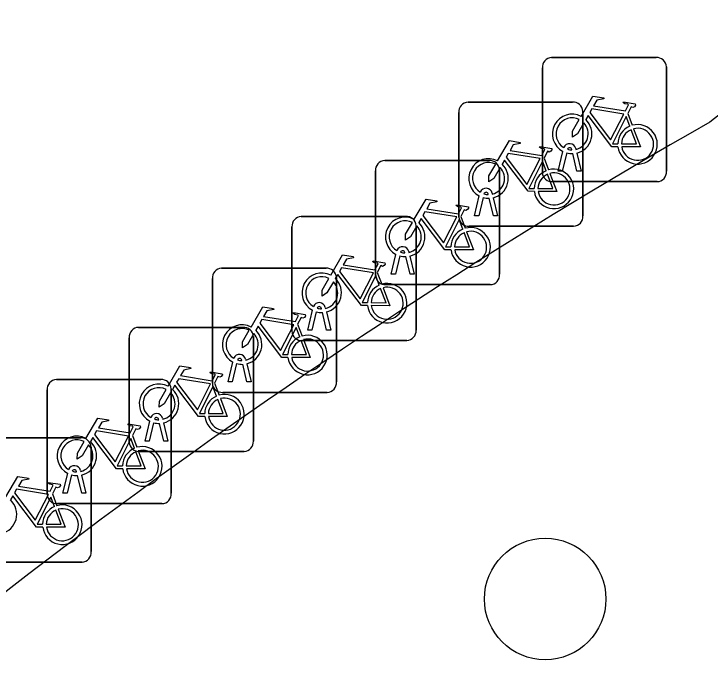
# Model space of a CAD drawing. Extents: x 160676 to 161153, y 383244 to 383713.
# Drawn here: x 161058.23 to 161063.84, y 383289.31 to 383294.52 of the extents above; entities that cross this region are included whole.
import ezdxf

# ---------------------------------------------------------------- set-up
doc = ezdxf.new("R2010")
doc.units = 0
for name, color, linetype in [('IMGEO_Boom', 7, 'Continuous'), ('IMGEO_Fietsenrek', 7, 'Continuous'), ('IMGEO_Voetpad_open', 7, 'Continuous')]:
    doc.layers.add(name, color=color, linetype=linetype)

msp = doc.modelspace()

# ---------------------------------------------------------------- linework, layer by layer
at = {"layer": 'IMGEO_Boom'}
msp.add_circle((161062.51, 383289.814), 0.4892, dxfattribs=at)
at = {"layer": 'IMGEO_Fietsenrek'}
for p, q in [((161062.5619, 383294.1725), (161063.4028, 383294.1725)), ((161063.4028, 383294.1725), (161062.5619, 383294.1725)), ((161062.4875, 383293.2479), (161062.4875, 383294.0888)), ((161062.4875, 383294.0888), (161062.4875, 383293.2479)), ((161063.4865, 383294.0981), (161063.4865, 383293.2572)), ((161063.4865, 383293.2572), (161063.4865, 383294.0981)), ((161061.8889, 383293.8135), (161062.7298, 383293.8135)), ((161062.7298, 383293.8135), (161061.8889, 383293.8135)), ((161061.8145, 383292.8889), (161061.8145, 383293.7298)), ((161061.8145, 383293.7298), (161061.8145, 383292.8889)), ((161062.8135, 383293.7391), (161062.8135, 383292.8982)), ((161062.8135, 383292.8982), (161062.8135, 383293.7391)), ((161063.1742, 383293.7222), (161063.2105, 383293.627)), ((161062.7249, 383293.4289), (161062.7239, 383293.4332)), ((161062.7556, 383293.4404), (161062.7574, 383293.4325)), ((161062.6145, 383293.2573), (161062.6528, 383293.4173)), ((161062.6832, 383293.4051), (161062.6479, 383293.2573)), ((161062.766, 383293.2573), (161062.7321, 383293.399)), ((161062.7644, 383293.4033), (161062.7994, 383293.2573)), ((161061.2179, 383293.3435), (161062.0588, 383293.3435)), ((161062.0588, 383293.3435), (161061.2179, 383293.3435)), ((161062.5012, 383293.3632), (161062.5375, 383293.268)), ((161062.1425, 383293.2691), (161062.1425, 383292.4282)), ((161062.1425, 383292.4282), (161062.1425, 383293.2691)), ((161061.1435, 383292.4189), (161061.1435, 383293.2598)), ((161061.1435, 383293.2598), (161061.1435, 383292.4189)), ((161062.6479, 383293.2573), (161062.6145, 383293.2573)), ((161062.7994, 383293.2573), (161062.766, 383293.2573)), ((161063.4121, 383293.1735), (161062.5712, 383293.1735)), ((161062.5712, 383293.1735), (161063.4121, 383293.1735)), ((161061.9415, 383292.8983), (161061.9798, 383293.0583)), ((161062.0102, 383293.0461), (161061.9749, 383292.8983)), ((161062.0519, 383293.0699), (161062.0509, 383293.0742)), ((161062.0826, 383293.0814), (161062.0844, 383293.0735)), ((161062.0914, 383293.0443), (161062.1264, 383292.8983)), ((161062.093, 383292.8983), (161062.0591, 383293.04)), ((161060.5459, 383292.8935), (161061.3868, 383292.8935)), ((161061.3868, 383292.8935), (161060.5459, 383292.8935)), ((161061.8302, 383292.8932), (161061.8665, 383292.798)), ((161061.9749, 383292.8983), (161061.9415, 383292.8983)), ((161062.1264, 383292.8983), (161062.093, 383292.8983)), ((161061.4705, 383292.8191), (161061.4705, 383291.9782)), ((161061.4705, 383291.9782), (161061.4705, 383292.8191)), ((161060.4715, 383291.9689), (161060.4715, 383292.8098)), ((161060.4715, 383292.8098), (161060.4715, 383291.9689)), ((161062.7391, 383292.8145), (161061.8982, 383292.8145)), ((161061.8982, 383292.8145), (161062.7391, 383292.8145)), ((161061.3809, 383292.5999), (161061.3799, 383292.6042)), ((161061.4116, 383292.6114), (161061.4134, 383292.6035)), ((161061.2705, 383292.4283), (161061.3088, 383292.5883)), ((161061.3392, 383292.5761), (161061.3039, 383292.4283)), ((161061.422, 383292.4283), (161061.3881, 383292.57)), ((161061.4204, 383292.5743), (161061.4554, 383292.4283)), ((161059.9049, 383292.4765), (161060.7458, 383292.4765)), ((161060.7458, 383292.4765), (161059.9049, 383292.4765)), ((161061.1582, 383292.4432), (161061.1945, 383292.348)), ((161061.3039, 383292.4283), (161061.2705, 383292.4283)), ((161061.4554, 383292.4283), (161061.422, 383292.4283)), ((161059.8305, 383291.5519), (161059.8305, 383292.3928)), ((161059.8305, 383292.3928), (161059.8305, 383291.5519)), ((161060.8295, 383292.4021), (161060.8295, 383291.5612)), ((161060.8295, 383291.5612), (161060.8295, 383292.4021)), ((161062.0681, 383292.3445), (161061.2272, 383292.3445)), ((161061.2272, 383292.3445), (161062.0681, 383292.3445)), ((161060.7089, 383292.1499), (161060.7079, 383292.1542)), ((161060.7396, 383292.1614), (161060.7414, 383292.1535)), ((161060.5985, 383291.9783), (161060.6368, 383292.1383)), ((161060.6672, 383292.1261), (161060.6319, 383291.9783)), ((161060.75, 383291.9783), (161060.7161, 383292.12)), ((161060.7484, 383292.1243), (161060.7834, 383291.9783)), ((161059.2359, 383292.0005), (161060.0768, 383292.0005)), ((161060.0768, 383292.0005), (161059.2359, 383292.0005)), ((161060.5172, 383292.0262), (161060.5535, 383291.931)), ((161060.6319, 383291.9783), (161060.5985, 383291.9783)), ((161060.7834, 383291.9783), (161060.75, 383291.9783)), ((161060.1605, 383291.9261), (161060.1605, 383291.0852)), ((161060.1605, 383291.0852), (161060.1605, 383291.9261)), ((161059.1615, 383291.0759), (161059.1615, 383291.9168)), ((161059.1615, 383291.9168), (161059.1615, 383291.0759)), ((161061.3961, 383291.8945), (161060.5552, 383291.8945)), ((161060.5552, 383291.8945), (161061.3961, 383291.8945)), ((161059.9575, 383291.5613), (161059.9958, 383291.7213)), ((161060.0262, 383291.7091), (161059.9909, 383291.5613)), ((161060.0679, 383291.7329), (161060.0669, 383291.7372)), ((161060.109, 383291.5613), (161060.0751, 383291.703)), ((161060.0986, 383291.7444), (161060.1004, 383291.7365)), ((161060.1074, 383291.7073), (161060.1424, 383291.5613)), ((161058.5749, 383291.5805), (161059.4158, 383291.5805)), ((161059.4158, 383291.5805), (161058.5749, 383291.5805)), ((161059.8482, 383291.5502), (161059.8845, 383291.455)), ((161059.9909, 383291.5613), (161059.9575, 383291.5613)), ((161060.1424, 383291.5613), (161060.109, 383291.5613)), ((161058.5005, 383290.6559), (161058.5005, 383291.4968)), ((161058.5005, 383291.4968), (161058.5005, 383290.6559)), ((161059.4995, 383291.5061), (161059.4995, 383290.6652)), ((161059.4995, 383290.6652), (161059.4995, 383291.5061)), ((161060.7551, 383291.4775), (161059.9142, 383291.4775)), ((161059.9142, 383291.4775), (161060.7551, 383291.4775)), ((161059.3989, 383291.2569), (161059.3979, 383291.2612)), ((161059.4296, 383291.2684), (161059.4314, 383291.2605)), ((161059.2885, 383291.0853), (161059.3268, 383291.2453)), ((161059.3572, 383291.2331), (161059.3219, 383291.0853)), ((161059.44, 383291.0853), (161059.4061, 383291.227)), ((161059.4384, 383291.2313), (161059.4734, 383291.0853)), ((161057.9309, 383291.1105), (161058.7718, 383291.1105)), ((161058.7718, 383291.1105), (161057.9309, 383291.1105)), ((161059.1872, 383291.1302), (161059.2235, 383291.035)), ((161059.3219, 383291.0853), (161059.2885, 383291.0853)), ((161059.4734, 383291.0853), (161059.44, 383291.0853)), ((161058.8555, 383291.0361), (161058.8555, 383290.1952)), ((161058.8555, 383290.1952), (161058.8555, 383291.0361)), ((161060.0861, 383291.0015), (161059.2452, 383291.0015)), ((161059.2452, 383291.0015), (161060.0861, 383291.0015)), ((161058.6275, 383290.6653), (161058.6658, 383290.8253)), ((161058.6962, 383290.8131), (161058.6609, 383290.6653)), ((161058.7379, 383290.8369), (161058.7369, 383290.8412)), ((161058.779, 383290.6653), (161058.7451, 383290.807)), ((161058.7686, 383290.8484), (161058.7704, 383290.8405)), ((161058.7774, 383290.8113), (161058.8124, 383290.6653)), ((161058.5432, 383290.6602), (161058.5795, 383290.565)), ((161058.6609, 383290.6653), (161058.6275, 383290.6653)), ((161058.8124, 383290.6653), (161058.779, 383290.6653)), ((161059.4251, 383290.5815), (161058.5842, 383290.5815)), ((161058.5842, 383290.5815), (161059.4251, 383290.5815)), ((161058.7811, 383290.1115), (161057.9402, 383290.1115)), ((161057.9402, 383290.1115), (161058.7811, 383290.1115))]:
    msp.add_line(p, q, dxfattribs=at)
for points in [[(161062.8001, 383293.6992), (161062.8948, 383293.8627), (161062.981, 383293.8489), (161062.9827, 383293.8402), (161062.9266, 383293.8293), (161062.9004, 383293.784), (161063.1556, 383293.7432)], [(161063.1556, 383293.7432), (161063.1806, 383293.792), (161063.1755, 383293.796), (161063.1523, 383293.7997), (161063.1396, 383293.8072), (161063.1386, 383293.8103), (161063.1408, 383293.8149), (161063.2356, 383293.7998), (161063.2379, 383293.7895), (161063.2285, 383293.7771), (161063.2161, 383293.7707), (161063.2016, 383293.7769), (161063.1742, 383293.7222)], [(161063.1427, 383293.718), (161062.8859, 383293.759), (161062.8692, 383293.7302), (161063.0362, 383293.5099), (161063.1427, 383293.718)], [(161062.8208, 383293.6467), (161062.7692, 383293.5575), (161062.7293, 383293.5315), (161062.7305, 383293.579), (161062.785, 383293.6732)], [(161063.0958, 383293.4545), (161063.0461, 383293.4546), (161062.8554, 383293.7063), (161062.8364, 383293.6735)], [(161063.1907, 383293.62), (161063.1614, 383293.6968), (161063.052, 383293.4787), (161063.0947, 383293.4786)], [(161063.1247, 383293.4785), (161063.2446, 383293.4783), (161063.2014, 383293.5919)], [(161063.2212, 383293.5988), (161063.2762, 383293.4542), (161063.1261, 383293.4545)], [(161062.1271, 383293.3402), (161062.2218, 383293.5037), (161062.308, 383293.4899), (161062.3097, 383293.4812), (161062.2536, 383293.4703), (161062.2274, 383293.425), (161062.4826, 383293.3842)], [(161062.4826, 383293.3842), (161062.5076, 383293.433), (161062.5025, 383293.437), (161062.4793, 383293.4407), (161062.4666, 383293.4482), (161062.4656, 383293.4513), (161062.4678, 383293.4559), (161062.5626, 383293.4408), (161062.5649, 383293.4305), (161062.5555, 383293.4181), (161062.5431, 383293.4117), (161062.5286, 383293.4179), (161062.5012, 383293.3632)], [(161062.4697, 383293.359), (161062.2129, 383293.4), (161062.1962, 383293.3712), (161062.3632, 383293.1509), (161062.4697, 383293.359)], [(161062.4228, 383293.0955), (161062.3731, 383293.0956), (161062.1824, 383293.3473), (161062.1634, 383293.3145)], [(161062.5177, 383293.261), (161062.4884, 383293.3378), (161062.379, 383293.1197), (161062.4217, 383293.1196)], [(161062.1478, 383293.2877), (161062.0962, 383293.1985), (161062.0563, 383293.1725), (161062.0575, 383293.22), (161062.112, 383293.3142)], [(161062.4517, 383293.1195), (161062.5716, 383293.1193), (161062.5284, 383293.2329)], [(161062.5482, 383293.2398), (161062.6032, 383293.0952), (161062.4531, 383293.0955)], [(161061.4561, 383292.8702), (161061.5508, 383293.0337), (161061.637, 383293.0199), (161061.6387, 383293.0112), (161061.5826, 383293.0003), (161061.5564, 383292.955), (161061.8116, 383292.9142)], [(161061.8116, 383292.9142), (161061.8366, 383292.963), (161061.8315, 383292.967), (161061.8083, 383292.9707), (161061.7956, 383292.9782), (161061.7946, 383292.9813), (161061.7968, 383292.9859), (161061.8916, 383292.9708), (161061.8939, 383292.9605), (161061.8845, 383292.9481), (161061.8721, 383292.9417), (161061.8576, 383292.9479), (161061.8302, 383292.8932)], [(161061.7987, 383292.889), (161061.5419, 383292.93), (161061.5252, 383292.9012), (161061.6922, 383292.6809), (161061.7987, 383292.889)], [(161061.7518, 383292.6255), (161061.7021, 383292.6256), (161061.5114, 383292.8773), (161061.4924, 383292.8445)], [(161061.4768, 383292.8177), (161061.4252, 383292.7285), (161061.3853, 383292.7025), (161061.3865, 383292.75), (161061.441, 383292.8442)], [(161061.8467, 383292.791), (161061.8174, 383292.8678), (161061.708, 383292.6497), (161061.7507, 383292.6496)], [(161061.7807, 383292.6495), (161061.9006, 383292.6493), (161061.8574, 383292.7629)], [(161061.8772, 383292.7698), (161061.9322, 383292.6252), (161061.7821, 383292.6255)], [(161060.7841, 383292.4202), (161060.8788, 383292.5837), (161060.965, 383292.5699), (161060.9667, 383292.5612), (161060.9106, 383292.5503), (161060.8844, 383292.505), (161061.1396, 383292.4642)], [(161061.1396, 383292.4642), (161061.1646, 383292.513), (161061.1595, 383292.517), (161061.1363, 383292.5207), (161061.1236, 383292.5282), (161061.1226, 383292.5313), (161061.1248, 383292.5359), (161061.2196, 383292.5208), (161061.2219, 383292.5105), (161061.2125, 383292.4981), (161061.2001, 383292.4917), (161061.1856, 383292.4979), (161061.1582, 383292.4432)], [(161061.1267, 383292.439), (161060.8699, 383292.48), (161060.8532, 383292.4512), (161061.0202, 383292.2309), (161061.1267, 383292.439)], [(161061.0798, 383292.1755), (161061.0301, 383292.1756), (161060.8394, 383292.4273), (161060.8204, 383292.3945)], [(161060.8048, 383292.3677), (161060.7532, 383292.2785), (161060.7133, 383292.2525), (161060.7145, 383292.3), (161060.769, 383292.3942)], [(161061.1747, 383292.341), (161061.1454, 383292.4178), (161061.036, 383292.1997), (161061.0787, 383292.1996)], [(161061.1087, 383292.1995), (161061.2286, 383292.1993), (161061.1854, 383292.3129)], [(161061.2052, 383292.3198), (161061.2602, 383292.1752), (161061.1101, 383292.1755)], [(161060.1431, 383292.0032), (161060.2378, 383292.1667), (161060.324, 383292.1529), (161060.3257, 383292.1442), (161060.2696, 383292.1333), (161060.2434, 383292.088), (161060.4986, 383292.0472)], [(161060.4986, 383292.0472), (161060.5236, 383292.096), (161060.5185, 383292.1), (161060.4953, 383292.1037), (161060.4826, 383292.1112), (161060.4816, 383292.1143), (161060.4838, 383292.1189), (161060.5786, 383292.1038), (161060.5809, 383292.0935), (161060.5715, 383292.0811), (161060.5591, 383292.0747), (161060.5446, 383292.0809), (161060.5172, 383292.0262)], [(161060.4857, 383292.022), (161060.2289, 383292.063), (161060.2122, 383292.0342), (161060.3792, 383291.8139), (161060.4857, 383292.022)], [(161060.1638, 383291.9507), (161060.1122, 383291.8615), (161060.0723, 383291.8355), (161060.0735, 383291.883), (161060.128, 383291.9772)], [(161060.4388, 383291.7585), (161060.3891, 383291.7586), (161060.1984, 383292.0103), (161060.1794, 383291.9775)], [(161060.5337, 383291.924), (161060.5044, 383292.0008), (161060.395, 383291.7827), (161060.4377, 383291.7826)], [(161060.4677, 383291.7825), (161060.5876, 383291.7823), (161060.5444, 383291.8959)], [(161060.5642, 383291.9028), (161060.6192, 383291.7582), (161060.4691, 383291.7585)], [(161059.4741, 383291.5272), (161059.5688, 383291.6907), (161059.655, 383291.6769), (161059.6567, 383291.6682), (161059.6006, 383291.6573), (161059.5744, 383291.612), (161059.8296, 383291.5712)], [(161059.8296, 383291.5712), (161059.8546, 383291.62), (161059.8495, 383291.624), (161059.8263, 383291.6277), (161059.8136, 383291.6352), (161059.8126, 383291.6383), (161059.8148, 383291.6429), (161059.9096, 383291.6278), (161059.9119, 383291.6175), (161059.9025, 383291.6051), (161059.8901, 383291.5987), (161059.8756, 383291.6049), (161059.8482, 383291.5502)], [(161059.8167, 383291.546), (161059.5599, 383291.587), (161059.5432, 383291.5582), (161059.7102, 383291.3379), (161059.8167, 383291.546)], [(161059.7698, 383291.2825), (161059.7201, 383291.2826), (161059.5294, 383291.5343), (161059.5104, 383291.5015)], [(161059.4948, 383291.4747), (161059.4432, 383291.3855), (161059.4033, 383291.3595), (161059.4045, 383291.407), (161059.459, 383291.5012)], [(161059.8647, 383291.448), (161059.8354, 383291.5248), (161059.726, 383291.3067), (161059.7687, 383291.3066)], [(161059.7987, 383291.3065), (161059.9186, 383291.3063), (161059.8754, 383291.4199)], [(161059.8952, 383291.4268), (161059.9502, 383291.2822), (161059.8001, 383291.2825)], [(161058.8131, 383291.1072), (161058.9078, 383291.2707), (161058.994, 383291.2569), (161058.9957, 383291.2482), (161058.9396, 383291.2373), (161058.9134, 383291.192), (161059.1686, 383291.1512)], [(161059.1686, 383291.1512), (161059.1936, 383291.2), (161059.1885, 383291.204), (161059.1653, 383291.2077), (161059.1526, 383291.2152), (161059.1516, 383291.2183), (161059.1538, 383291.2229), (161059.2486, 383291.2078), (161059.2509, 383291.1975), (161059.2415, 383291.1851), (161059.2291, 383291.1787), (161059.2146, 383291.1849), (161059.1872, 383291.1302)], [(161059.1557, 383291.126), (161058.8989, 383291.167), (161058.8822, 383291.1382), (161059.0492, 383290.9179), (161059.1557, 383291.126)], [(161058.8338, 383291.0547), (161058.7822, 383290.9655), (161058.7423, 383290.9395), (161058.7435, 383290.987), (161058.798, 383291.0812)], [(161059.1088, 383290.8625), (161059.0591, 383290.8626), (161058.8684, 383291.1143), (161058.8494, 383291.0815)], [(161059.2037, 383291.028), (161059.1744, 383291.1048), (161059.065, 383290.8867), (161059.1077, 383290.8866)], [(161059.1377, 383290.8865), (161059.2576, 383290.8863), (161059.2144, 383290.9999)], [(161059.2342, 383291.0068), (161059.2892, 383290.8622), (161059.1391, 383290.8625)], [(161058.1691, 383290.6372), (161058.2638, 383290.8007), (161058.35, 383290.7869), (161058.3517, 383290.7782), (161058.2956, 383290.7673), (161058.2694, 383290.722), (161058.5246, 383290.6812)], [(161058.5246, 383290.6812), (161058.5496, 383290.73), (161058.5445, 383290.734), (161058.5213, 383290.7377), (161058.5086, 383290.7452), (161058.5076, 383290.7483), (161058.5098, 383290.7529), (161058.6046, 383290.7378), (161058.6069, 383290.7275), (161058.5975, 383290.7151), (161058.5851, 383290.7087), (161058.5706, 383290.7149), (161058.5432, 383290.6602)], [(161058.5117, 383290.656), (161058.2549, 383290.697), (161058.2382, 383290.6682), (161058.4052, 383290.4479), (161058.5117, 383290.656)], [(161058.4648, 383290.3925), (161058.4151, 383290.3926), (161058.2244, 383290.6443), (161058.2054, 383290.6115)], [(161058.5597, 383290.558), (161058.5304, 383290.6348), (161058.421, 383290.4167), (161058.4637, 383290.4166)], [(161058.4937, 383290.4165), (161058.6136, 383290.4163), (161058.5704, 383290.5299)], [(161058.5902, 383290.5368), (161058.6452, 383290.3922), (161058.4951, 383290.3925)]]:
    msp.add_lwpolyline(points, dxfattribs=at)
for centre, radius, start, end in [((161062.5652, 383294.0946), 0.0779, 92.4484, 184.2845), ((161062.5652, 383294.0946), 0.0779, 92.4484, 184.2845), ((161063.4086, 383294.0948), 0.0779, 2.4484, 94.2845), ((161063.4086, 383294.0948), 0.0779, 2.4484, 94.2845), ((161061.8922, 383293.7356), 0.0779, 92.4484, 184.2845), ((161061.8922, 383293.7356), 0.0779, 92.4484, 184.2845), ((161062.7356, 383293.7358), 0.0779, 2.4484, 94.2845), ((161062.7356, 383293.7358), 0.0779, 2.4484, 94.2845), ((161062.7271, 383293.5579), 0.159, 62.6766, 242.1369), ((161062.7271, 383293.5579), 0.129, 63.3192, 238.903), ((161062.7271, 383293.5579), 0.159, 283.5766, 46.6042), ((161062.7271, 383293.5579), 0.129, 283.6043, 43.4302), ((161063.2537, 383293.4739), 0.159, 113.3408, 178.3217), ((161063.2537, 383293.4739), 0.159, 187.0065, 105.7708), ((161063.2537, 383293.4739), 0.129, 188.6715, 104.5883), ((161063.2537, 383293.4739), 0.129, 113.923, 177.9556), ((161062.7069, 383293.4293), 0.0499, 12.8025, 158.6934), ((161062.7069, 383293.4293), 0.0174, 12.8025, 163.4502), ((161062.7271, 383293.5579), 0.129, 253.415, 269.0204), ((161062.7271, 383293.5579), 0.159, 253.9967, 271.7867), ((161061.2212, 383293.2656), 0.0779, 92.4484, 184.2845), ((161061.2212, 383293.2656), 0.0779, 92.4484, 184.2845), ((161062.0541, 383293.1989), 0.159, 62.6766, 242.1369), ((161062.0541, 383293.1989), 0.129, 63.3192, 238.903), ((161062.0646, 383293.2658), 0.0779, 2.4484, 94.2845), ((161062.0646, 383293.2658), 0.0779, 2.4484, 94.2845), ((161062.0541, 383293.1989), 0.129, 283.6043, 43.4302), ((161062.0541, 383293.1989), 0.159, 283.5766, 46.6042), ((161062.5807, 383293.1149), 0.159, 187.0065, 105.7708), ((161062.5807, 383293.1149), 0.159, 113.3408, 178.3217), ((161062.5807, 383293.1149), 0.129, 113.923, 177.9556), ((161062.5807, 383293.1149), 0.129, 188.6715, 104.5883), ((161062.5654, 383293.2512), 0.0779, 182.4484, 274.2845), ((161062.5654, 383293.2512), 0.0779, 182.4484, 274.2845), ((161063.4088, 383293.2514), 0.0779, 272.4484, 4.2845), ((161063.4088, 383293.2514), 0.0779, 272.4484, 4.2845), ((161062.0339, 383293.0703), 0.0499, 12.8025, 158.6934), ((161062.0541, 383293.1989), 0.159, 253.9967, 271.7867), ((161062.0339, 383293.0703), 0.0174, 12.8025, 163.4502), ((161062.0541, 383293.1989), 0.129, 253.415, 269.0204), ((161060.5492, 383292.8156), 0.0779, 92.4484, 184.2845), ((161060.5492, 383292.8156), 0.0779, 92.4484, 184.2845), ((161061.3831, 383292.7289), 0.159, 62.6766, 242.1369), ((161061.3926, 383292.8158), 0.0779, 2.4484, 94.2845), ((161061.3926, 383292.8158), 0.0779, 2.4484, 94.2845), ((161061.8924, 383292.8922), 0.0779, 182.4484, 274.2845), ((161061.8924, 383292.8922), 0.0779, 182.4484, 274.2845), ((161062.7358, 383292.8924), 0.0779, 272.4484, 4.2845), ((161062.7358, 383292.8924), 0.0779, 272.4484, 4.2845), ((161061.3831, 383292.7289), 0.129, 63.3192, 238.903), ((161061.3831, 383292.7289), 0.129, 283.6043, 43.4302), ((161061.3831, 383292.7289), 0.159, 283.5766, 46.6042), ((161061.9097, 383292.6449), 0.159, 113.3408, 178.3217), ((161061.9097, 383292.6449), 0.159, 187.0065, 105.7708), ((161061.9097, 383292.6449), 0.129, 113.923, 177.9556), ((161061.9097, 383292.6449), 0.129, 188.6715, 104.5883), ((161061.3629, 383292.6003), 0.0499, 12.8025, 158.6934), ((161061.3629, 383292.6003), 0.0174, 12.8025, 163.4502), ((161061.3831, 383292.7289), 0.129, 253.415, 269.0204), ((161061.3831, 383292.7289), 0.159, 253.9967, 271.7867), ((161059.9082, 383292.3986), 0.0779, 92.4484, 184.2845), ((161059.9082, 383292.3986), 0.0779, 92.4484, 184.2845), ((161060.7111, 383292.2789), 0.159, 62.6766, 242.1369), ((161060.7516, 383292.3988), 0.0779, 2.4484, 94.2845), ((161060.7516, 383292.3988), 0.0779, 2.4484, 94.2845), ((161062.0648, 383292.4224), 0.0779, 272.4484, 4.2845), ((161062.0648, 383292.4224), 0.0779, 272.4484, 4.2845), ((161060.7111, 383292.2789), 0.129, 63.3192, 238.903), ((161060.7111, 383292.2789), 0.129, 283.6043, 43.4302), ((161060.7111, 383292.2789), 0.159, 283.5766, 46.6042), ((161061.2214, 383292.4222), 0.0779, 182.4484, 274.2845), ((161061.2214, 383292.4222), 0.0779, 182.4484, 274.2845), ((161061.2377, 383292.1949), 0.159, 113.3408, 178.3217), ((161061.2377, 383292.1949), 0.159, 187.0065, 105.7708), ((161061.2377, 383292.1949), 0.129, 113.923, 177.9556), ((161061.2377, 383292.1949), 0.129, 188.6715, 104.5883), ((161060.6909, 383292.1503), 0.0499, 12.8025, 158.6934), ((161060.6909, 383292.1503), 0.0174, 12.8025, 163.4502), ((161060.7111, 383292.2789), 0.129, 253.415, 269.0204), ((161060.7111, 383292.2789), 0.159, 253.9967, 271.7867), ((161059.2392, 383291.9226), 0.0779, 92.4484, 184.2845), ((161059.2392, 383291.9226), 0.0779, 92.4484, 184.2845), ((161060.0701, 383291.8619), 0.159, 62.6766, 242.1369), ((161060.0701, 383291.8619), 0.129, 63.3192, 238.903), ((161060.0826, 383291.9228), 0.0779, 2.4484, 94.2845), ((161060.0826, 383291.9228), 0.0779, 2.4484, 94.2845), ((161060.0701, 383291.8619), 0.159, 283.5766, 46.6042), ((161061.3928, 383291.9724), 0.0779, 272.4484, 4.2845), ((161061.3928, 383291.9724), 0.0779, 272.4484, 4.2845), ((161060.0701, 383291.8619), 0.129, 283.6043, 43.4302), ((161060.5967, 383291.7779), 0.159, 113.3408, 178.3217), ((161060.5967, 383291.7779), 0.159, 187.0065, 105.7708), ((161060.5494, 383291.9722), 0.0779, 182.4484, 274.2845), ((161060.5494, 383291.9722), 0.0779, 182.4484, 274.2845), ((161060.5967, 383291.7779), 0.129, 113.923, 177.9556), ((161060.5967, 383291.7779), 0.129, 188.6715, 104.5883), ((161060.0499, 383291.7333), 0.0499, 12.8025, 158.6934), ((161060.0701, 383291.8619), 0.159, 253.9967, 271.7867), ((161060.0499, 383291.7333), 0.0174, 12.8025, 163.4502), ((161060.0701, 383291.8619), 0.129, 253.415, 269.0204), ((161058.5782, 383291.5026), 0.0779, 92.4484, 184.2845), ((161058.5782, 383291.5026), 0.0779, 92.4484, 184.2845), ((161059.4011, 383291.3859), 0.159, 62.6766, 242.1369), ((161059.4216, 383291.5028), 0.0779, 2.4484, 94.2845), ((161059.4216, 383291.5028), 0.0779, 2.4484, 94.2845), ((161059.9084, 383291.5552), 0.0779, 182.4484, 274.2845), ((161059.9084, 383291.5552), 0.0779, 182.4484, 274.2845), ((161060.7518, 383291.5554), 0.0779, 272.4484, 4.2845), ((161060.7518, 383291.5554), 0.0779, 272.4484, 4.2845), ((161059.4011, 383291.3859), 0.129, 63.3192, 238.903), ((161059.4011, 383291.3859), 0.129, 283.6043, 43.4302), ((161059.4011, 383291.3859), 0.159, 283.5766, 46.6042), ((161059.9277, 383291.3019), 0.159, 113.3408, 178.3217), ((161059.9277, 383291.3019), 0.159, 187.0065, 105.7708), ((161059.9277, 383291.3019), 0.129, 113.923, 177.9556), ((161059.9277, 383291.3019), 0.129, 188.6715, 104.5883), ((161059.3809, 383291.2573), 0.0499, 12.8025, 158.6934), ((161059.3809, 383291.2573), 0.0174, 12.8025, 163.4502), ((161059.4011, 383291.3859), 0.129, 253.415, 269.0204), ((161059.4011, 383291.3859), 0.159, 253.9967, 271.7867), ((161058.7401, 383290.9659), 0.159, 62.6766, 242.1369), ((161058.7401, 383290.9659), 0.129, 63.3192, 238.903), ((161058.7776, 383291.0328), 0.0779, 2.4484, 94.2845), ((161058.7776, 383291.0328), 0.0779, 2.4484, 94.2845), ((161058.7401, 383290.9659), 0.159, 283.5766, 46.6042), ((161060.0828, 383291.0794), 0.0779, 272.4484, 4.2845), ((161060.0828, 383291.0794), 0.0779, 272.4484, 4.2845), ((161058.7401, 383290.9659), 0.129, 283.6043, 43.4302), ((161059.2667, 383290.8819), 0.159, 113.3408, 178.3217), ((161059.2667, 383290.8819), 0.159, 187.0065, 105.7708), ((161059.2394, 383291.0792), 0.0779, 182.4484, 274.2845), ((161059.2394, 383291.0792), 0.0779, 182.4484, 274.2845), ((161059.2667, 383290.8819), 0.129, 113.923, 177.9556), ((161059.2667, 383290.8819), 0.129, 188.6715, 104.5883), ((161058.7199, 383290.8373), 0.0499, 12.8025, 158.6934), ((161058.7199, 383290.8373), 0.0174, 12.8025, 163.4502), ((161058.7401, 383290.9659), 0.159, 253.9967, 271.7867), ((161058.7401, 383290.9659), 0.129, 253.415, 269.0204), ((161058.5784, 383290.6592), 0.0779, 182.4484, 274.2845), ((161058.5784, 383290.6592), 0.0779, 182.4484, 274.2845), ((161059.4218, 383290.6594), 0.0779, 272.4484, 4.2845), ((161059.4218, 383290.6594), 0.0779, 272.4484, 4.2845), ((161058.0961, 383290.4959), 0.159, 283.5766, 46.6042), ((161058.6227, 383290.4119), 0.159, 113.3408, 178.3217), ((161058.6227, 383290.4119), 0.159, 187.0065, 105.7708), ((161058.6227, 383290.4119), 0.129, 113.923, 177.9556), ((161058.6227, 383290.4119), 0.129, 188.6715, 104.5883), ((161058.7778, 383290.1894), 0.0779, 272.4484, 4.2845), ((161058.7778, 383290.1894), 0.0779, 272.4484, 4.2845)]:
    msp.add_arc(centre, radius, start, end, dxfattribs=at)
at = {"layer": 'IMGEO_Voetpad_open'}
for centre, radius, start, end in [((161066.2817, 383290.6503), 3.8733, 49.4858, 129.1751), ((161087.9547, 383251.3459), 48.6996, 119.68787, 133.46124)]:
    msp.add_arc(centre, radius, start, end, dxfattribs=at)

doc.saveas('drawing.dxf')
